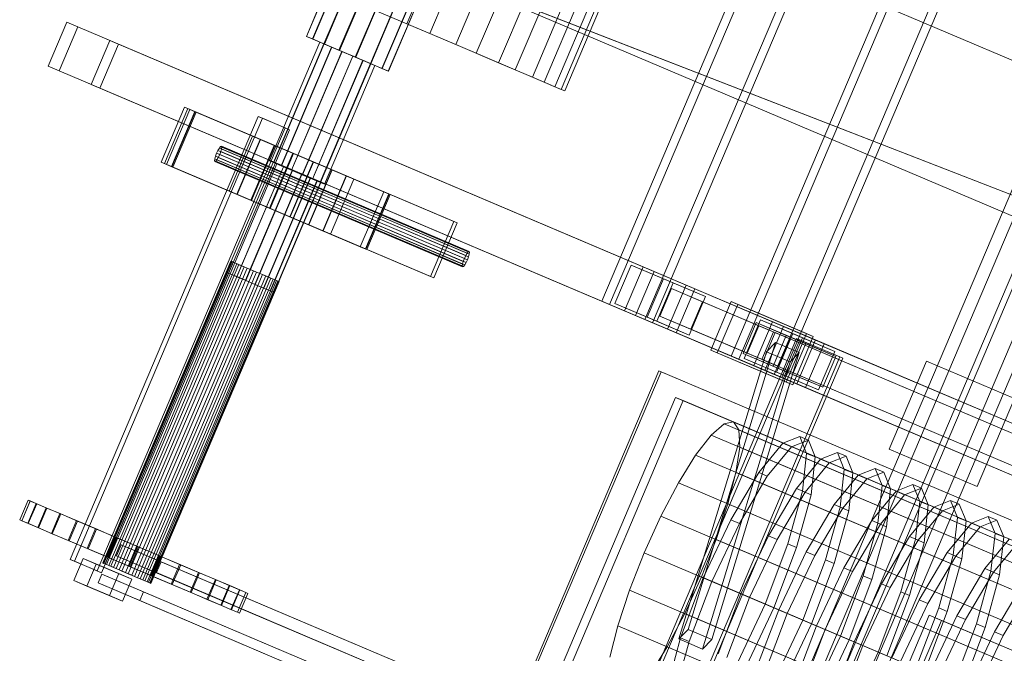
# Model space of a CAD drawing. Header units: millimetres. Extents: x -4738 to 65662, y -68080 to 6847.
# Tile 529 of 656: x 17965 to 18790, y -19042 to -18512. Entities that reach past the tile are written whole.
import ezdxf

# ---------------------------------------------------------------- set-up
doc = ezdxf.new("R2010")
doc.units = ezdxf.units.MM
doc.layers.add('superior_C10', color=7, linetype='Continuous', lineweight=0)

msp = doc.modelspace()

# ---------------------------------------------------------------- linework, layer by layer
at = {"layer": 'superior_C10'}
for p, q in [((18234.801, -20003.372), (19556.471, -16889.882)), ((19592.37, -16905.121), (18270.701, -20018.611)), ((18261.685, -19940.042), (19529.587, -16953.212)), ((19565.487, -16968.451), (18297.584, -19955.281)), ((19405.667, -17218.263), (18366.275, -19666.785)), ((19430.981, -17229.008), (18391.588, -19677.531)), ((18396.191, -19679.485), (19435.583, -17230.962)), ((18421.504, -19690.23), (19460.897, -17241.708)), ((18205.369, -18525.691), (18473.032, -17895.151)), ((18473.107, -17895.183), (18205.444, -18525.723)), ((18210.523, -18527.879), (18478.186, -17897.339)), ((18210.736, -18527.97), (18478.399, -17897.429)), ((18220.12, -18531.953), (18487.783, -17901.413)), ((18220.44, -18532.089), (18488.103, -17901.548)), ((18232.7, -18537.294), (18500.363, -17906.753)), ((18233.077, -18537.454), (18500.74, -17906.913)), ((18246.348, -18543.087), (18514.011, -17912.546)), ((18246.725, -18543.247), (18514.388, -17912.706)), ((18258.986, -18548.452), (18526.649, -17917.911)), ((18259.306, -18548.587), (18526.969, -17918.047)), ((18452.756, -18747.491), (18804.43, -17919.044)), ((18268.689, -18552.571), (18536.353, -17922.03)), ((18268.903, -18552.661), (18536.566, -17922.121)), ((18273.982, -18554.817), (18541.645, -17924.277)), ((18274.057, -18554.849), (18541.72, -17924.309)), ((18810.889, -17921.786), (18459.215, -18750.233)), ((18840.503, -17934.357), (18488.828, -18762.804)), ((18495.287, -18765.546), (18846.961, -17937.098)), ((18289.537, -18515.25), (18523.986, -17962.951)), ((18560.973, -18793.429), (18912.647, -17964.982)), ((18919.106, -17967.724), (18567.432, -18796.171)), ((18308.716, -18523.391), (18543.165, -17971.093)), ((18330.418, -18532.604), (18564.867, -17980.305)), ((18948.72, -17980.295), (18597.046, -18808.742)), ((18603.504, -18811.484), (18955.179, -17983.036)), ((18347.613, -18539.903), (18582.063, -17987.605)), ((18366.249, -18547.814), (18600.699, -17995.516)), ((18380.289, -18553.774), (18614.739, -18001.476)), ((18394.589, -18559.844), (18629.039, -18007.546)), ((18404.517, -18564.059), (18638.966, -18011.76)), ((18413.506, -18567.875), (18647.956, -18015.576)), ((18418.645, -18570.056), (18653.095, -18017.758)), ((18421.711, -18571.358), (18656.161, -18019.059)), ((18355.713, -18358.659), (18991.941, -18628.736)), ((18993.04, -18629.203), (18356.812, -18359.125)), ((18241.459, -18440.523), (27684.903, -22449.244)), ((27685.833, -22449.639), (18242.389, -18440.917)), ((18308.823, -18469.118), (18966.137, -18724.57)), ((18967.236, -18725.037), (18309.922, -18469.585)), ((18289.537, -18515.25), (18246.392, -18496.935)), ((18266.247, -18505.364), (18308.716, -18523.391)), ((18004.877, -18513.913), (17989.247, -18550.733)), ((18014.104, -18517.83), (18004.877, -18513.913)), ((18487.345, -18718.72), (18004.877, -18513.913)), ((17998.474, -18554.65), (18014.104, -18517.83)), ((18496.572, -18722.636), (18014.104, -18517.83)), ((18330.418, -18532.604), (18289.537, -18515.25)), ((18040.862, -18529.188), (18025.232, -18566.008)), ((18048.243, -18532.322), (18040.862, -18529.188)), ((18523.33, -18733.995), (18040.862, -18529.188)), ((18174.465, -18629.901), (18216.666, -18530.487)), ((18216.717, -18530.508), (18174.516, -18629.922)), ((18205.369, -18525.691), (18210.523, -18527.879)), ((18205.444, -18525.723), (18205.369, -18525.691)), ((18210.736, -18527.97), (18205.444, -18525.723)), ((18210.523, -18527.879), (18220.12, -18531.953)), ((18220.44, -18532.089), (18210.736, -18527.97)), ((18220.125, -18531.955), (18216.666, -18530.487)), ((18216.666, -18530.487), (18216.717, -18530.508)), ((18216.717, -18530.508), (18220.268, -18532.016)), ((18308.716, -18523.391), (18347.613, -18539.903)), ((18032.613, -18569.142), (18048.243, -18532.322)), ((18530.712, -18737.129), (18048.243, -18532.322)), ((18177.924, -18631.369), (18220.125, -18531.955)), ((18178.067, -18631.43), (18220.268, -18532.016)), ((18184.364, -18634.103), (18226.565, -18534.689)), ((18184.579, -18634.194), (18226.779, -18534.78)), ((18192.806, -18637.686), (18235.007, -18538.273)), ((18193.059, -18637.794), (18235.26, -18538.38)), ((18220.12, -18531.953), (18232.7, -18537.294)), ((18226.565, -18534.689), (18220.125, -18531.955)), ((18220.268, -18532.016), (18226.779, -18534.78)), ((18233.077, -18537.454), (18220.44, -18532.089)), ((18235.007, -18538.273), (18226.565, -18534.689)), ((18226.779, -18534.78), (18235.26, -18538.38)), ((18232.7, -18537.294), (18246.348, -18543.087)), ((18246.725, -18543.247), (18233.077, -18537.454)), ((18244.165, -18542.16), (18235.007, -18538.273)), ((18235.26, -18538.38), (18244.418, -18542.268)), ((18366.249, -18547.814), (18330.418, -18532.604)), ((18201.965, -18641.574), (18244.165, -18542.16)), ((18202.218, -18641.682), (18244.418, -18542.268)), ((18210.445, -18645.174), (18252.646, -18545.76)), ((18210.66, -18645.265), (18252.861, -18545.852)), ((18252.646, -18545.76), (18244.165, -18542.16)), ((18244.418, -18542.268), (18252.861, -18545.852)), ((18246.348, -18543.087), (18258.986, -18548.452)), ((18259.306, -18548.587), (18246.725, -18543.247)), ((18259.158, -18548.525), (18252.646, -18545.76)), ((18252.861, -18545.852), (18259.301, -18548.585)), ((18347.613, -18539.903), (18380.289, -18553.774)), ((17989.247, -18550.733), (17998.474, -18554.65)), ((18471.715, -18755.539), (17989.247, -18550.733)), ((17998.474, -18554.65), (18480.942, -18759.456)), ((18216.957, -18647.938), (18259.158, -18548.525)), ((18217.1, -18647.999), (18259.301, -18548.585)), ((18220.508, -18649.446), (18262.709, -18550.032)), ((18220.558, -18649.467), (18262.759, -18550.053)), ((18258.986, -18548.452), (18268.689, -18552.571)), ((18262.709, -18550.032), (18259.158, -18548.525)), ((18259.301, -18548.585), (18262.759, -18550.053)), ((18268.903, -18552.661), (18259.306, -18548.587)), ((18262.759, -18550.053), (18262.709, -18550.032)), ((18268.689, -18552.571), (18273.982, -18554.817)), ((18274.057, -18554.849), (18268.903, -18552.661)), ((18273.982, -18554.817), (18274.057, -18554.849)), ((18394.589, -18559.844), (18366.249, -18547.814)), ((18380.289, -18553.774), (18404.517, -18564.059)), ((18413.506, -18567.875), (18394.589, -18559.844)), ((18404.517, -18564.059), (18418.645, -18570.056)), ((18025.232, -18566.008), (18032.613, -18569.142)), ((18507.7, -18770.815), (18025.232, -18566.008)), ((18032.613, -18569.142), (18515.082, -18773.948)), ((18421.711, -18571.358), (18413.506, -18567.875)), ((18418.645, -18570.056), (18421.711, -18571.358)), ((18083.842, -18631.084), (18103.379, -18585.059)), ((18106.147, -18586.234), (18086.61, -18632.259)), ((18088.246, -18632.953), (18107.784, -18586.929)), ((18092.491, -18634.755), (18112.028, -18588.73)), ((18112.397, -18588.887), (18092.86, -18634.912)), ((18103.379, -18585.059), (18328.831, -18680.763)), ((18103.379, -18585.059), (18106.147, -18586.234)), ((18331.6, -18681.938), (18106.147, -18586.234)), ((18107.784, -18586.929), (18270.109, -18655.836)), ((18107.784, -18586.929), (18112.397, -18588.887)), ((18112.028, -18588.73), (18274.354, -18657.637)), ((18112.028, -18588.73), (18113.135, -18589.2)), ((18274.723, -18657.794), (18112.397, -18588.887)), ((18007.581, -18963.731), (18165.053, -18592.771)), ((18168.744, -18594.338), (18011.272, -18965.298)), ((18113.135, -18589.2), (18093.598, -18635.225)), ((18275.461, -18658.107), (18113.135, -18589.2)), ((18165.053, -18592.771), (18187.598, -18602.341)), ((18165.053, -18592.771), (18168.744, -18594.338)), ((18191.289, -18603.908), (18168.744, -18594.338)), ((18187.598, -18602.341), (18030.126, -18973.302)), ((18033.817, -18974.869), (18191.289, -18603.908)), ((18191.289, -18603.908), (18187.598, -18602.341)), ((18140.772, -18655.25), (18160.309, -18609.226)), ((18160.402, -18609.265), (18140.864, -18655.29)), ((18147.146, -18657.956), (18166.683, -18611.931)), ((18147.41, -18658.068), (18166.947, -18612.043)), ((18166.683, -18611.931), (18160.309, -18609.226)), ((18160.309, -18609.226), (18160.402, -18609.265)), ((18160.402, -18609.265), (18166.947, -18612.043)), ((18178.554, -18616.97), (18166.683, -18611.931)), ((18166.947, -18612.043), (18178.949, -18617.138)), ((18131.381, -18621.195), (18130.236, -18623.619)), ((18132.549, -18619.223), (18131.381, -18621.195)), ((18338.798, -18709.243), (18131.381, -18621.195)), ((18133.561, -18618.004), (18132.549, -18619.223)), ((18339.965, -18707.271), (18132.549, -18619.223)), ((18134.263, -18617.724), (18133.561, -18618.004)), ((18340.977, -18706.052), (18133.561, -18618.004)), ((18133.768, -18622.208), (18134.376, -18619.999)), ((18134.549, -18618.424), (18134.263, -18617.724)), ((18341.68, -18705.772), (18134.263, -18617.724)), ((18134.376, -18619.999), (18134.549, -18618.424)), ((18341.792, -18708.047), (18134.376, -18619.999)), ((18341.966, -18706.472), (18134.549, -18618.424)), ((18159.016, -18662.995), (18178.554, -18616.97)), ((18159.412, -18663.163), (18178.949, -18617.138)), ((18194.114, -18623.575), (18178.554, -18616.97)), ((18178.949, -18617.138), (18194.58, -18623.773)), ((18128.681, -18628.336), (18128.507, -18629.91)), ((18128.507, -18629.91), (18128.793, -18630.611)), ((18335.923, -18717.958), (18128.507, -18629.91)), ((18129.288, -18626.126), (18128.681, -18628.336)), ((18336.097, -18716.384), (18128.681, -18628.336)), ((18130.236, -18623.619), (18129.288, -18626.126)), ((18336.704, -18714.174), (18129.288, -18626.126)), ((18129.495, -18630.33), (18130.507, -18629.111)), ((18337.653, -18711.667), (18130.236, -18623.619)), ((18130.507, -18629.111), (18131.675, -18627.14)), ((18337.924, -18717.159), (18130.507, -18629.111)), ((18131.675, -18627.14), (18132.82, -18624.716)), ((18339.091, -18715.187), (18131.675, -18627.14)), ((18132.82, -18624.716), (18133.768, -18622.208)), ((18340.236, -18712.763), (18132.82, -18624.716)), ((18341.184, -18710.256), (18133.768, -18622.208)), ((18174.465, -18629.901), (18177.924, -18631.369)), ((18174.516, -18629.922), (18174.465, -18629.901)), ((18178.067, -18631.43), (18174.516, -18629.922)), ((18174.576, -18669.6), (18194.114, -18623.575)), ((18175.043, -18669.798), (18194.58, -18623.773)), ((18210.994, -18630.741), (18194.114, -18623.575)), ((18194.58, -18623.773), (18211.46, -18630.939)), ((18309.294, -18726.788), (18083.842, -18631.084)), ((18086.61, -18632.259), (18083.842, -18631.084)), ((18086.61, -18632.259), (18312.062, -18727.963)), ((18250.572, -18701.86), (18088.246, -18632.953)), ((18092.86, -18634.912), (18088.246, -18632.953)), ((18254.816, -18703.662), (18092.491, -18634.755)), ((18093.598, -18635.225), (18092.491, -18634.755)), ((18092.86, -18634.912), (18255.185, -18703.819)), ((18093.598, -18635.225), (18255.924, -18704.132)), ((18128.793, -18630.611), (18129.495, -18630.33)), ((18128.793, -18630.611), (18336.209, -18718.659)), ((18336.912, -18718.378), (18129.495, -18630.33)), ((18138.554, -18723.293), (18177.629, -18631.244)), ((18177.672, -18631.262), (18138.597, -18723.312)), ((18141.537, -18724.56), (18180.612, -18632.51)), ((18141.661, -18724.612), (18180.736, -18632.563)), ((18147.094, -18726.919), (18186.169, -18634.869)), ((18147.279, -18726.997), (18186.354, -18634.947)), ((18154.377, -18730.01), (18193.452, -18637.961)), ((18154.595, -18730.103), (18193.67, -18638.053)), ((18180.612, -18632.51), (18177.629, -18631.244)), ((18177.629, -18631.244), (18177.672, -18631.262)), ((18177.672, -18631.262), (18180.736, -18632.563)), ((18177.924, -18631.369), (18184.364, -18634.103)), ((18184.579, -18634.194), (18178.067, -18631.43)), ((18186.169, -18634.869), (18180.612, -18632.51)), ((18180.736, -18632.563), (18186.354, -18634.947)), ((18184.364, -18634.103), (18192.806, -18637.686)), ((18193.059, -18637.794), (18184.579, -18634.194)), ((18193.452, -18637.961), (18186.169, -18634.869)), ((18186.354, -18634.947), (18193.67, -18638.053)), ((18191.456, -18676.766), (18210.994, -18630.741)), ((18191.923, -18676.964), (18211.46, -18630.939)), ((18192.806, -18637.686), (18201.965, -18641.574)), ((18202.218, -18641.682), (18193.059, -18637.794)), ((18201.353, -18641.315), (18193.452, -18637.961)), ((18193.67, -18638.053), (18201.572, -18641.407)), ((18207.087, -18683.401), (18226.625, -18637.376)), ((18207.483, -18683.569), (18227.02, -18637.544)), ((18226.625, -18637.376), (18210.994, -18630.741)), ((18211.46, -18630.939), (18227.02, -18637.544)), ((18238.627, -18642.471), (18226.625, -18637.376)), ((18227.02, -18637.544), (18238.891, -18642.583)), ((18162.278, -18733.364), (18201.353, -18641.315)), ((18162.497, -18733.457), (18201.572, -18641.407)), ((18169.595, -18736.47), (18208.67, -18644.421)), ((18169.78, -18736.549), (18208.855, -18644.499)), ((18208.67, -18644.421), (18201.353, -18641.315)), ((18201.572, -18641.407), (18208.855, -18644.499)), ((18201.965, -18641.574), (18210.445, -18645.174)), ((18210.66, -18645.265), (18202.218, -18641.682)), ((18214.288, -18646.805), (18208.67, -18644.421)), ((18208.855, -18644.499), (18214.411, -18646.858)), ((18210.445, -18645.174), (18216.957, -18647.938)), ((18217.1, -18647.999), (18210.66, -18645.265)), ((18219.089, -18688.496), (18238.627, -18642.471)), ((18219.353, -18688.608), (18238.891, -18642.583)), ((18225.635, -18691.275), (18245.172, -18645.25)), ((18225.727, -18691.314), (18245.265, -18645.289)), ((18245.172, -18645.25), (18238.627, -18642.471)), ((18238.891, -18642.583), (18245.265, -18645.289)), ((18245.265, -18645.289), (18245.172, -18645.25)), ((18175.213, -18738.855), (18214.288, -18646.805)), ((18175.337, -18738.908), (18214.411, -18646.858)), ((18178.277, -18740.156), (18217.352, -18648.106)), ((18178.32, -18740.174), (18217.395, -18648.124)), ((18217.352, -18648.106), (18214.288, -18646.805)), ((18214.411, -18646.858), (18217.395, -18648.124)), ((18216.957, -18647.938), (18220.508, -18649.446)), ((18220.558, -18649.467), (18217.1, -18647.999)), ((18217.395, -18648.124), (18217.352, -18648.106)), ((18220.508, -18649.446), (18220.558, -18649.467)), ((18140.772, -18655.25), (18147.146, -18657.956)), ((18140.864, -18655.29), (18140.772, -18655.25)), ((18147.41, -18658.068), (18140.864, -18655.29)), ((18147.146, -18657.956), (18159.016, -18662.995)), ((18159.412, -18663.163), (18147.41, -18658.068)), ((18159.016, -18662.995), (18174.576, -18669.6)), ((18175.043, -18669.798), (18159.412, -18663.163)), ((18270.109, -18655.836), (18250.572, -18701.86)), ((18274.354, -18657.637), (18254.816, -18703.662)), ((18255.185, -18703.819), (18274.723, -18657.794)), ((18255.924, -18704.132), (18275.461, -18658.107)), ((18274.723, -18657.794), (18270.109, -18655.836)), ((18275.461, -18658.107), (18274.354, -18657.637)), ((18174.576, -18669.6), (18191.456, -18676.766)), ((18191.923, -18676.964), (18175.043, -18669.798)), ((18191.456, -18676.766), (18207.087, -18683.401)), ((18207.483, -18683.569), (18191.923, -18676.964)), ((18207.087, -18683.401), (18219.089, -18688.496)), ((18219.353, -18688.608), (18207.483, -18683.569)), ((18328.831, -18680.763), (18309.294, -18726.788)), ((18312.062, -18727.963), (18331.6, -18681.938)), ((18331.6, -18681.938), (18328.831, -18680.763)), ((18219.089, -18688.496), (18225.635, -18691.275)), ((18225.727, -18691.314), (18219.353, -18688.608)), ((18225.635, -18691.275), (18225.727, -18691.314)), ((18250.572, -18701.86), (18255.185, -18703.819)), ((18254.816, -18703.662), (18255.924, -18704.132)), ((18336.704, -18714.174), (18337.653, -18711.667)), ((18337.653, -18711.667), (18338.798, -18709.243)), ((18338.798, -18709.243), (18339.965, -18707.271)), ((18339.965, -18707.271), (18340.977, -18706.052)), ((18341.184, -18710.256), (18340.236, -18712.763)), ((18340.977, -18706.052), (18341.68, -18705.772)), ((18341.792, -18708.047), (18341.184, -18710.256)), ((18341.68, -18705.772), (18341.966, -18706.472)), ((18341.966, -18706.472), (18341.792, -18708.047)), ((18142.13, -18713.948), (18034.869, -18966.624)), ((18035.244, -18966.783), (18142.505, -18714.107)), ((18143.133, -18714.373), (18035.872, -18967.05)), ((18144.231, -18714.84), (18036.971, -18967.516)), ((18145.445, -18715.355), (18038.184, -18968.031)), ((18147.193, -18716.097), (18039.932, -18968.773)), ((18148.909, -18716.825), (18041.648, -18969.502)), ((18151.186, -18717.792), (18043.926, -18970.469)), ((18153.288, -18718.684), (18046.027, -18971.361)), ((18155.94, -18719.81), (18048.68, -18972.487)), ((18158.285, -18720.805), (18051.024, -18973.482)), ((18142.13, -18713.948), (18143.133, -18714.373)), ((18142.505, -18714.107), (18142.13, -18713.948)), ((18144.231, -18714.84), (18142.505, -18714.107)), ((18143.133, -18714.373), (18145.445, -18715.355)), ((18147.193, -18716.097), (18144.231, -18714.84)), ((18145.445, -18715.355), (18148.909, -18716.825)), ((18151.186, -18717.792), (18147.193, -18716.097)), ((18148.909, -18716.825), (18153.288, -18718.684)), ((18155.94, -18719.81), (18151.186, -18717.792)), ((18153.288, -18718.684), (18158.285, -18720.805)), ((18161.131, -18722.014), (18155.94, -18719.81)), ((18158.285, -18720.805), (18163.558, -18723.044)), ((18335.923, -18717.958), (18336.097, -18716.384)), ((18336.209, -18718.659), (18335.923, -18717.958)), ((18336.097, -18716.384), (18336.704, -18714.174)), ((18336.912, -18718.378), (18336.209, -18718.659)), ((18337.924, -18717.159), (18336.912, -18718.378)), ((18339.091, -18715.187), (18337.924, -18717.159)), ((18340.236, -18712.763), (18339.091, -18715.187)), ((18463.778, -18749.454), (18477.454, -18717.237)), ((18487.345, -18718.72), (18471.715, -18755.539)), ((18477.454, -18717.237), (18504.509, -18728.721)), ((18477.454, -18717.237), (18512.517, -18732.121)), ((18496.572, -18722.636), (18487.345, -18718.72)), ((18595.562, -18764.657), (18487.345, -18718.72)), ((18161.131, -18722.014), (18053.87, -18974.69)), ((18163.558, -18723.044), (18056.297, -18975.72)), ((18166.404, -18724.252), (18059.144, -18976.929)), ((18168.748, -18725.247), (18061.488, -18977.924)), ((18171.401, -18726.373), (18064.14, -18979.05)), ((18173.503, -18727.265), (18066.242, -18979.942)), ((18175.78, -18728.232), (18068.52, -18980.909)), ((18177.496, -18728.961), (18070.236, -18981.637)), ((18138.554, -18723.293), (18141.537, -18724.56)), ((18138.597, -18723.312), (18138.554, -18723.293)), ((18141.661, -18724.612), (18138.597, -18723.312)), ((18141.537, -18724.56), (18147.094, -18726.919)), ((18147.279, -18726.997), (18141.661, -18724.612)), ((18147.094, -18726.919), (18154.377, -18730.01)), ((18154.595, -18730.103), (18147.279, -18726.997)), ((18166.404, -18724.252), (18161.131, -18722.014)), ((18163.558, -18723.044), (18168.748, -18725.247)), ((18171.401, -18726.373), (18166.404, -18724.252)), ((18168.748, -18725.247), (18173.503, -18727.265)), ((18175.78, -18728.232), (18171.401, -18726.373)), ((18173.503, -18727.265), (18177.496, -18728.961)), ((18179.244, -18729.703), (18175.78, -18728.232)), ((18177.496, -18728.961), (18180.457, -18730.218)), ((18309.294, -18726.788), (18312.062, -18727.963)), ((18480.942, -18759.456), (18496.572, -18722.636)), ((18504.509, -18728.721), (18490.832, -18760.939)), ((18604.789, -18768.574), (18496.572, -18722.636)), ((18504.509, -18728.721), (18539.571, -18743.605)), ((18179.244, -18729.703), (18071.983, -18982.379)), ((18180.457, -18730.218), (18073.197, -18982.894)), ((18181.556, -18730.684), (18074.296, -18983.361)), ((18182.184, -18730.951), (18074.924, -18983.627)), ((18182.559, -18731.11), (18075.298, -18983.786)), ((18154.377, -18730.01), (18162.278, -18733.364)), ((18162.497, -18733.457), (18154.595, -18730.103)), ((18162.278, -18733.364), (18169.595, -18736.47)), ((18169.78, -18736.549), (18162.497, -18733.457)), ((18169.595, -18736.47), (18175.213, -18738.855)), ((18175.337, -18738.908), (18169.78, -18736.549)), ((18181.556, -18730.684), (18179.244, -18729.703)), ((18180.457, -18730.218), (18182.184, -18730.951)), ((18182.559, -18731.11), (18181.556, -18730.684)), ((18182.184, -18730.951), (18182.559, -18731.11)), ((18512.517, -18732.121), (18498.841, -18764.338)), ((18511.175, -18736.983), (18501.406, -18759.996)), ((18523.33, -18733.995), (18507.7, -18770.815)), ((18537.005, -18747.948), (18511.175, -18736.983)), ((18584.33, -18768.037), (18511.175, -18736.983)), ((18539.571, -18743.605), (18512.517, -18732.121)), ((18515.082, -18773.948), (18530.712, -18737.129)), ((18530.712, -18737.129), (18523.33, -18733.995)), ((18631.547, -18779.933), (18523.33, -18733.995)), ((18638.929, -18783.067), (18530.712, -18737.129)), ((18175.213, -18738.855), (18178.277, -18740.156)), ((18178.32, -18740.174), (18175.337, -18738.908)), ((18178.277, -18740.156), (18178.32, -18740.174)), ((18525.895, -18775.823), (18539.571, -18743.605)), ((18488.828, -18762.804), (18452.756, -18747.491)), ((18459.215, -18750.233), (18452.756, -18747.491)), ((18459.215, -18750.233), (18495.287, -18765.546)), ((18490.832, -18760.939), (18463.778, -18749.454)), ((18498.841, -18764.338), (18463.778, -18749.454)), ((18527.237, -18770.96), (18537.005, -18747.948)), ((18610.16, -18779.002), (18537.005, -18747.948)), ((18543.914, -18788.36), (18561.107, -18747.858)), ((18566.643, -18750.209), (18549.45, -18790.71)), ((18561.107, -18747.858), (18624.233, -18774.656)), ((18561.107, -18747.858), (18566.643, -18750.209)), ((18629.769, -18777.006), (18566.643, -18750.209)), ((18471.715, -18755.539), (18480.942, -18759.456)), ((18579.932, -18801.477), (18471.715, -18755.539)), ((18480.942, -18759.456), (18589.159, -18805.394)), ((18490.832, -18760.939), (18525.895, -18775.823)), ((18501.406, -18759.996), (18527.237, -18770.96)), ((18574.561, -18791.05), (18501.406, -18759.996)), ((18488.828, -18762.804), (18495.287, -18765.546)), ((18498.841, -18764.338), (18525.895, -18775.823)), ((18570.96, -18791.151), (18581.901, -18765.377)), ((18571.995, -18795.392), (18585.672, -18763.175)), ((18574.561, -18791.05), (18584.33, -18768.037)), ((18595.562, -18764.657), (18579.932, -18801.477)), ((18581.901, -18765.377), (18607.152, -18776.096)), ((18581.901, -18765.377), (18623.422, -18783.002)), ((18584.33, -18768.037), (18610.16, -18779.002)), ((18585.672, -18763.175), (18612.726, -18774.659)), ((18585.672, -18763.175), (18620.734, -18778.059)), ((18589.159, -18805.394), (18604.789, -18768.574)), ((18604.789, -18768.574), (18595.562, -18764.657)), ((19677.734, -19224.037), (18595.562, -18764.657)), ((19686.961, -19227.954), (18604.789, -18768.574)), ((18507.7, -18770.815), (18515.082, -18773.948)), ((18615.917, -18816.753), (18507.7, -18770.815)), ((18515.082, -18773.948), (18623.299, -18819.886)), ((18527.237, -18770.96), (18600.391, -18802.015)), ((18596.626, -18773.257), (18586.858, -18796.269)), ((18588.095, -18796.795), (18597.863, -18773.782)), ((18607.152, -18776.096), (18596.211, -18801.869)), ((18597.863, -18773.782), (18596.626, -18773.257)), ((19713.86, -19247.52), (18596.626, -18773.257)), ((19715.097, -19248.046), (18597.863, -18773.782)), ((18612.726, -18774.659), (18599.05, -18806.877)), ((18624.233, -18774.656), (18607.04, -18815.157)), ((18620.734, -18778.059), (18607.058, -18810.276)), ((18648.673, -18793.721), (18607.152, -18776.096)), ((18612.576, -18817.508), (18629.769, -18777.006)), ((18612.726, -18774.659), (18647.788, -18789.543)), ((18647.788, -18789.543), (18620.734, -18778.059)), ((18629.769, -18777.006), (18624.233, -18774.656)), ((18481.01, -19096.26), (18615.819, -18778.688)), ((18618.402, -18779.785), (18483.594, -19097.356)), ((18598.255, -18781.948), (18524.927, -19022.413)), ((18590.651, -18789.88), (18598.255, -18781.948)), ((18598.255, -18781.948), (18618.095, -18790.37)), ((18610.16, -18779.002), (18600.391, -18802.015)), ((18623.422, -18783.002), (18612.481, -18808.776)), ((18615.819, -18778.688), (18651.891, -18794.001)), ((18615.819, -18778.688), (18618.402, -18779.785)), ((18631.547, -18779.933), (18615.917, -18816.753)), ((18654.475, -18795.098), (18618.402, -18779.785)), ((18623.299, -18819.886), (18638.929, -18783.067)), ((18648.673, -18793.721), (18623.422, -18783.002)), ((18638.929, -18783.067), (18631.547, -18779.933)), ((19713.719, -19239.313), (18631.547, -18779.933)), ((19721.1, -19242.446), (18638.929, -18783.067)), ((18651.891, -18794.001), (18517.083, -19111.572)), ((18590.651, -18789.88), (18517.323, -19030.344)), ((18607.04, -18815.157), (18543.914, -18788.36)), ((18549.45, -18790.71), (18543.914, -18788.36)), ((18544.766, -19030.835), (18618.095, -18790.37)), ((18549.45, -18790.71), (18612.576, -18817.508)), ((18597.046, -18808.742), (18560.973, -18793.429)), ((18567.432, -18796.171), (18560.973, -18793.429)), ((18596.211, -18801.869), (18570.96, -18791.151)), ((18612.481, -18808.776), (18570.96, -18791.151)), ((18600.391, -18802.015), (18574.561, -18791.05)), ((18610.491, -18798.302), (18590.651, -18789.88)), ((18618.095, -18790.37), (18610.491, -18798.302)), ((18634.112, -18821.761), (18647.788, -18789.543)), ((18637.732, -18819.495), (18648.673, -18793.721)), ((18654.475, -18795.098), (18651.891, -18794.001)), ((18519.666, -19112.669), (18654.475, -18795.098)), ((18610.491, -18798.302), (18537.162, -19038.766)), ((18567.432, -18796.171), (18603.504, -18811.484)), ((18599.05, -18806.877), (18571.995, -18795.392)), ((18607.058, -18810.276), (18571.995, -18795.392)), ((18579.932, -18801.477), (18589.159, -18805.394)), ((19662.104, -19260.857), (18579.932, -18801.477)), ((18586.858, -18796.269), (18588.095, -18796.795)), ((19704.092, -19270.533), (18586.858, -18796.269)), ((18588.095, -18796.795), (19705.329, -19271.058)), ((18596.211, -18801.869), (18637.732, -18819.495)), ((18693.298, -18871.329), (18724.558, -18797.689)), ((18724.558, -18797.689), (18798.198, -18828.949)), ((18387.183, -19072.726), (18500.5, -18805.781)), ((18502.345, -18806.565), (18389.028, -19073.509)), ((18500.5, -18805.781), (19185.875, -19096.722)), ((18500.5, -18805.781), (18502.345, -18806.565)), ((19187.72, -19097.505), (18502.345, -18806.565)), ((18589.159, -18805.394), (19671.331, -19264.774)), ((18597.046, -18808.742), (18603.504, -18811.484)), ((18599.05, -18806.877), (18634.112, -18821.761)), ((18607.058, -18810.276), (18634.112, -18821.761)), ((18612.481, -18808.776), (18637.732, -18819.495)), ((18607.04, -18815.157), (18612.576, -18817.508)), ((18615.917, -18816.753), (18623.299, -18819.886)), ((19698.089, -19276.132), (18615.917, -18816.753)), ((18412.925, -19067.358), (18514.52, -18828.029)), ((18514.52, -18828.029), (18983.461, -19027.093)), ((18514.52, -18828.029), (18520.979, -18830.77)), ((18623.299, -18819.886), (19705.47, -19279.266)), ((18520.979, -18830.77), (18419.384, -19070.1)), ((18989.92, -19029.835), (18520.979, -18830.77)), ((18798.198, -18828.949), (18766.938, -18902.588)), ((18555.065, -18850.052), (18544.205, -18859.551)), ((18563.005, -18848.61), (18555.065, -18850.052)), ((18987.934, -19033.804), (18555.065, -18850.052)), ((18567.483, -18855.324), (18563.005, -18848.61)), ((18995.874, -19032.362), (18563.005, -18848.61)), ((18544.205, -18859.551), (18531.163, -18876.458)), ((18977.073, -19043.302), (18544.205, -18859.551)), ((18568.195, -18869.734), (18567.483, -18855.324)), ((19000.352, -19039.075), (18567.483, -18855.324)), ((18618.472, -18860.858), (18604.381, -18866.487)), ((18624.211, -18874.904), (18618.472, -18860.858)), ((18625.687, -18863.92), (18618.472, -18860.858)), ((18604.381, -18866.487), (18584.083, -18890.934)), ((18611.596, -18869.549), (18604.381, -18866.487)), ((18611.596, -18869.549), (18625.687, -18863.92)), ((18625.687, -18863.92), (18631.426, -18877.967)), ((18531.163, -18876.458), (18516.831, -18899.623)), ((18964.032, -19060.21), (18531.163, -18876.458)), ((18565.091, -18890.86), (18568.195, -18869.734)), ((19001.063, -19053.486), (18568.195, -18869.734)), ((18591.298, -18893.996), (18611.596, -18869.549)), ((18620.724, -18906.488), (18624.211, -18874.904)), ((18631.426, -18877.967), (18624.211, -18874.904)), ((18650.035, -18874.256), (18635.944, -18879.885)), ((18643.159, -18882.948), (18657.25, -18877.319)), ((18655.774, -18888.303), (18650.035, -18874.256)), ((18657.25, -18877.319), (18650.035, -18874.256)), ((18657.25, -18877.319), (18662.989, -18891.365)), ((18766.938, -18902.588), (18693.298, -18871.329)), ((18635.944, -18879.885), (18615.646, -18904.332)), ((18622.861, -18907.395), (18643.159, -18882.948)), ((18631.426, -18877.967), (18627.939, -18909.55)), ((18643.159, -18882.948), (18635.944, -18879.885)), ((18558.382, -18917.262), (18565.091, -18890.86)), ((18584.083, -18890.934), (18560.668, -18930.477)), ((18997.959, -19074.612), (18565.091, -18890.86)), ((18591.298, -18893.996), (18584.083, -18890.934)), ((18667.508, -18893.284), (18647.21, -18917.731)), ((18652.288, -18919.886), (18655.774, -18888.303)), ((18662.989, -18891.365), (18655.774, -18888.303)), ((18662.989, -18891.365), (18659.502, -18922.949)), ((18681.599, -18887.655), (18667.508, -18893.284)), ((18674.722, -18896.346), (18667.508, -18893.284)), ((18674.722, -18896.346), (18688.813, -18890.717)), ((18687.338, -18901.701), (18681.599, -18887.655)), ((18688.813, -18890.717), (18681.599, -18887.655)), ((18688.813, -18890.717), (18694.552, -18904.764)), ((18516.831, -18899.623), (18502.183, -18927.467)), ((18949.699, -19083.375), (18516.831, -18899.623)), ((18567.883, -18933.54), (18591.298, -18893.996)), ((18654.424, -18920.793), (18674.722, -18896.346)), ((18683.851, -18933.285), (18687.338, -18901.701)), ((18694.552, -18904.764), (18687.338, -18901.701)), ((18713.162, -18901.053), (18699.071, -18906.682)), ((18718.901, -18915.1), (18713.162, -18901.053)), ((18720.377, -18904.116), (18713.162, -18901.053)), ((18615.646, -18904.332), (18592.232, -18943.876)), ((18599.446, -18946.938), (18622.861, -18907.395)), ((18608.542, -18950.8), (18620.724, -18906.488)), ((18622.861, -18907.395), (18615.646, -18904.332)), ((18627.939, -18909.55), (18615.757, -18953.862)), ((18627.939, -18909.55), (18620.724, -18906.488)), ((18699.071, -18906.682), (18678.773, -18931.129)), ((18685.988, -18934.192), (18706.286, -18909.745)), ((18694.552, -18904.764), (18691.065, -18936.347)), ((18706.286, -18909.745), (18699.071, -18906.682)), ((18706.286, -18909.745), (18720.377, -18904.116)), ((18720.377, -18904.116), (18726.116, -18918.163)), ((17972.413, -18914.039), (17965.38, -18930.608)), ((17974.083, -18914.748), (17967.05, -18931.317)), ((17967.247, -18931.401), (17974.281, -18914.832)), ((17979.227, -18916.931), (17972.193, -18933.5)), ((17972.413, -18914.039), (17974.083, -18914.748)), ((17974.281, -18914.832), (17972.413, -18914.039)), ((17979.614, -18917.096), (17972.58, -18933.664)), ((17974.083, -18914.748), (17979.227, -18916.931)), ((17979.614, -18917.096), (17974.281, -18914.832)), ((17979.227, -18916.931), (17987.645, -18920.505)), ((17988.207, -18920.744), (17979.614, -18917.096)), ((18548.528, -18947.14), (18558.382, -18917.262)), ((18991.251, -19101.014), (18558.382, -18917.262)), ((18647.21, -18917.731), (18623.795, -18957.274)), ((18654.424, -18920.793), (18647.21, -18917.731)), ((18715.414, -18946.683), (18718.901, -18915.1)), ((18726.116, -18918.163), (18718.901, -18915.1)), ((18726.116, -18918.163), (18722.629, -18949.746)), ((18744.725, -18914.452), (18730.634, -18920.081)), ((18737.849, -18923.143), (18751.94, -18917.515)), ((18750.464, -18928.499), (18744.725, -18914.452)), ((18751.94, -18917.515), (18744.725, -18914.452)), ((18751.94, -18917.515), (18757.679, -18931.561)), ((17987.645, -18920.505), (17980.612, -18937.074)), ((17988.207, -18920.744), (17981.174, -18937.312)), ((17987.645, -18920.505), (17999.016, -18925.332)), ((17999.731, -18925.635), (17988.207, -18920.744)), ((17999.016, -18925.332), (17991.983, -18941.901)), ((17999.731, -18925.635), (17992.698, -18942.204)), ((17999.016, -18925.332), (18012.902, -18931.226)), ((18013.743, -18931.583), (17999.731, -18925.635)), ((18631.01, -18960.337), (18654.424, -18920.793)), ((18640.106, -18964.198), (18652.288, -18919.886)), ((18659.502, -18922.949), (18647.32, -18967.261)), ((18659.502, -18922.949), (18652.288, -18919.886)), ((18730.634, -18920.081), (18710.336, -18944.528)), ((18717.551, -18947.59), (18737.849, -18923.143)), ((18737.849, -18923.143), (18730.634, -18920.081)), ((17967.05, -18931.317), (17965.38, -18930.608)), ((17965.38, -18930.608), (17967.247, -18931.401)), ((17972.193, -18933.5), (17967.05, -18931.317)), ((17967.247, -18931.401), (17972.58, -18933.664)), ((17980.612, -18937.074), (17972.193, -18933.5)), ((17972.58, -18933.664), (17981.174, -18937.312)), ((18012.902, -18931.226), (18005.868, -18947.795)), ((18013.743, -18931.583), (18006.71, -18948.152)), ((18012.902, -18931.226), (18028.769, -18937.962)), ((18029.704, -18938.359), (18013.743, -18931.583)), ((18502.183, -18927.467), (18488.218, -18958.091)), ((18935.051, -19111.219), (18502.183, -18927.467)), ((18560.668, -18930.477), (18537.702, -18979.097)), ((18544.916, -18982.16), (18567.883, -18933.54)), ((18567.883, -18933.54), (18560.668, -18930.477)), ((18678.773, -18931.129), (18655.358, -18970.673)), ((18662.573, -18973.735), (18685.988, -18934.192)), ((18671.669, -18977.597), (18683.851, -18933.285)), ((18685.988, -18934.192), (18678.773, -18931.129)), ((18691.065, -18936.347), (18683.851, -18933.285)), ((18762.198, -18933.479), (18741.9, -18957.926)), ((18746.978, -18960.082), (18750.464, -18928.499)), ((18757.679, -18931.561), (18750.464, -18928.499)), ((18757.679, -18931.561), (18754.192, -18963.145)), ((18776.289, -18927.851), (18762.198, -18933.479)), ((18769.412, -18936.542), (18762.198, -18933.479)), ((18769.412, -18936.542), (18783.503, -18930.913)), ((18782.028, -18941.897), (18776.289, -18927.851)), ((18783.503, -18930.913), (18776.289, -18927.851)), ((18783.503, -18930.913), (18789.242, -18944.96)), ((17991.983, -18941.901), (17980.612, -18937.074)), ((17981.174, -18937.312), (17992.698, -18942.204)), ((18005.868, -18947.795), (17991.983, -18941.901)), ((17992.698, -18942.204), (18006.71, -18948.152)), ((18028.769, -18937.962), (18021.736, -18954.531)), ((18029.704, -18938.359), (18022.67, -18954.928)), ((18028.769, -18937.962), (18046.008, -18945.28)), ((18047, -18945.701), (18029.704, -18938.359)), ((18691.065, -18936.347), (18678.884, -18980.659)), ((18749.114, -18960.989), (18769.412, -18936.542)), ((18778.541, -18973.481), (18782.028, -18941.897)), ((18789.242, -18944.96), (18782.028, -18941.897)), ((18021.736, -18954.531), (18005.868, -18947.795)), ((18006.71, -18948.152), (18022.67, -18954.928)), ((18046.008, -18945.28), (18038.974, -18961.849)), ((18047, -18945.701), (18039.967, -18962.27)), ((18045.617, -18960.323), (18049.524, -18951.118)), ((18046.008, -18945.28), (18063.956, -18952.899)), ((18050.303, -18951.449), (18046.396, -18960.653)), ((18064.968, -18953.328), (18047, -18945.701)), ((18049.524, -18951.118), (18050.303, -18951.449)), ((18962.603, -19338.718), (18049.524, -18951.118)), ((18963.382, -19339.049), (18050.303, -18951.449)), ((18536.198, -18978.459), (18548.528, -18947.14)), ((18981.396, -19130.892), (18548.528, -18947.14)), ((18592.232, -18943.876), (18569.265, -18992.496)), ((18576.48, -18995.558), (18599.446, -18946.938)), ((18589.52, -19001.094), (18608.542, -18950.8)), ((18599.446, -18946.938), (18592.232, -18943.876)), ((18615.757, -18953.862), (18608.542, -18950.8)), ((18710.336, -18944.528), (18686.922, -18984.071)), ((18694.136, -18987.134), (18717.551, -18947.59)), ((18703.232, -18990.995), (18715.414, -18946.683)), ((18717.551, -18947.59), (18710.336, -18944.528)), ((18722.629, -18949.746), (18710.447, -18994.058)), ((18722.629, -18949.746), (18715.414, -18946.683)), ((18793.761, -18946.878), (18773.463, -18971.325)), ((18780.678, -18974.388), (18800.976, -18949.94)), ((18789.242, -18944.96), (18785.755, -18976.543)), ((18038.974, -18961.849), (18021.736, -18954.531)), ((18022.67, -18954.928), (18039.967, -18962.27)), ((18063.956, -18952.899), (18056.922, -18969.468)), ((18064.968, -18953.328), (18057.934, -18969.897)), ((18063.956, -18952.899), (18081.923, -18960.526)), ((18082.916, -18960.947), (18064.968, -18953.328)), ((18488.218, -18958.091), (18475.888, -18989.41)), ((18921.086, -19141.843), (18488.218, -18958.091)), ((18615.757, -18953.862), (18596.735, -19004.157)), ((18623.795, -18957.274), (18600.828, -19005.894)), ((18631.01, -18960.337), (18623.795, -18957.274)), ((18741.9, -18957.926), (18718.485, -18997.47)), ((18749.114, -18960.989), (18741.9, -18957.926)), ((18030.126, -18973.302), (18007.581, -18963.731)), ((18011.272, -18965.298), (18007.581, -18963.731)), ((18010.743, -18981.369), (18018.558, -18962.959)), ((18011.272, -18965.298), (18033.817, -18974.869)), ((18018.558, -18962.959), (18029.495, -18967.602)), ((18048.443, -18975.645), (18018.558, -18962.959)), ((18029.495, -18967.602), (18021.68, -18986.012)), ((18029.495, -18967.602), (18059.38, -18980.288)), ((18035.872, -18967.05), (18034.869, -18966.624)), ((18034.869, -18966.624), (18035.244, -18966.783)), ((18035.244, -18966.783), (18036.971, -18967.516)), ((18038.184, -18968.031), (18035.872, -18967.05)), ((18036.971, -18967.516), (18039.932, -18968.773)), ((18041.648, -18969.502), (18038.184, -18968.031)), ((18056.922, -18969.468), (18038.974, -18961.849)), ((18039.967, -18962.27), (18057.934, -18969.897)), ((18046.396, -18960.653), (18045.617, -18960.323)), ((18045.617, -18960.323), (18958.696, -19347.923)), ((18959.475, -19348.254), (18046.396, -18960.653)), ((18081.923, -18960.526), (18074.89, -18977.095)), ((18082.916, -18960.947), (18075.882, -18977.516)), ((18078.593, -18974.321), (18082.501, -18965.116)), ((18083.713, -18965.631), (18079.806, -18974.836)), ((18081.923, -18960.526), (18099.22, -18967.868)), ((18082.501, -18965.116), (18083.713, -18965.631)), ((18982.303, -19347.08), (18082.501, -18965.116)), ((18100.155, -18968.265), (18082.916, -18960.947)), ((18983.515, -19347.595), (18083.713, -18965.631)), ((18099.22, -18967.868), (18092.186, -18984.437)), ((18099.22, -18967.868), (18115.18, -18974.643)), ((18608.043, -19008.957), (18631.01, -18960.337)), ((18621.084, -19014.493), (18640.106, -18964.198)), ((18647.32, -18967.261), (18628.298, -19017.555)), ((18647.32, -18967.261), (18640.106, -18964.198)), ((18725.7, -19000.533), (18749.114, -18960.989)), ((18734.796, -19004.394), (18746.978, -18960.082)), ((18754.192, -18963.145), (18742.01, -19007.456)), ((18754.192, -18963.145), (18746.978, -18960.082)), ((18030.126, -18973.302), (18033.817, -18974.869)), ((18031.001, -18983.45), (18034.127, -18976.086)), ((18034.127, -18976.086), (18069.007, -18990.893)), ((18942.012, -19361.482), (18034.127, -18976.086)), ((18039.932, -18968.773), (18043.926, -18970.469)), ((18048.443, -18975.645), (18040.628, -18994.055)), ((18046.027, -18971.361), (18041.648, -18969.502)), ((18043.926, -18970.469), (18048.68, -18972.487)), ((18051.024, -18973.482), (18046.027, -18971.361)), ((18059.38, -18980.288), (18048.443, -18975.645)), ((18048.68, -18972.487), (18053.87, -18974.69)), ((18056.297, -18975.72), (18051.024, -18973.482)), ((18053.87, -18974.69), (18059.144, -18976.929)), ((18061.488, -18977.924), (18056.297, -18975.72)), ((18074.89, -18977.095), (18056.922, -18969.468)), ((18057.934, -18969.897), (18075.882, -18977.516)), ((18079.806, -18974.836), (18078.593, -18974.321)), ((18078.593, -18974.321), (18978.395, -19356.285)), ((18979.608, -19356.8), (18079.806, -18974.836)), ((18100.155, -18968.265), (18093.121, -18984.834)), ((18116.022, -18975), (18100.155, -18968.265)), ((18115.18, -18974.643), (18108.147, -18991.212)), ((18116.022, -18975), (18108.988, -18991.569)), ((18115.18, -18974.643), (18129.192, -18980.591)), ((18129.907, -18980.895), (18116.022, -18975)), ((18655.358, -18970.673), (18632.392, -19019.293)), ((18639.606, -19022.355), (18662.573, -18973.735)), ((18662.573, -18973.735), (18655.358, -18970.673)), ((18773.463, -18971.325), (18750.048, -19010.869)), ((18757.263, -19013.931), (18780.678, -18974.388)), ((18766.359, -19017.792), (18778.541, -18973.481)), ((18780.678, -18974.388), (18773.463, -18971.325)), ((18785.755, -18976.543), (18778.541, -18973.481)), ((18021.68, -18986.012), (18010.743, -18981.369)), ((18010.743, -18981.369), (18040.628, -18994.055)), ((18065.882, -18998.257), (18031.001, -18983.45)), ((18031.001, -18983.45), (18938.886, -19368.845)), ((18051.565, -18998.698), (18059.38, -18980.288)), ((18059.144, -18976.929), (18064.14, -18979.05)), ((18066.242, -18979.942), (18061.488, -18977.924)), ((18064.14, -18979.05), (18068.52, -18980.909)), ((18070.236, -18981.637), (18066.242, -18979.942)), ((18068.52, -18980.909), (18071.983, -18982.379)), ((18073.197, -18982.894), (18070.236, -18981.637)), ((18071.983, -18982.379), (18074.296, -18983.361)), ((18074.924, -18983.627), (18073.197, -18982.894)), ((18074.296, -18983.361), (18075.298, -18983.786)), ((18092.186, -18984.437), (18074.89, -18977.095)), ((18075.298, -18983.786), (18074.924, -18983.627)), ((18075.882, -18977.516), (18093.121, -18984.834)), ((18108.147, -18991.212), (18092.186, -18984.437)), ((18129.192, -18980.591), (18122.159, -18997.16)), ((18129.907, -18980.895), (18122.874, -18997.464)), ((18129.192, -18980.591), (18140.716, -18985.483)), ((18141.278, -18985.722), (18129.907, -18980.895)), ((18537.702, -18979.097), (18518.679, -19029.392)), ((18522.233, -19009.083), (18536.198, -18978.459)), ((18525.894, -19032.454), (18544.916, -18982.16)), ((18969.066, -19162.211), (18536.198, -18978.459)), ((18544.916, -18982.16), (18537.702, -18979.097)), ((18652.647, -19027.891), (18671.669, -18977.597)), ((18678.884, -18980.659), (18659.861, -19030.954)), ((18686.922, -18984.071), (18663.955, -19032.691)), ((18678.884, -18980.659), (18671.669, -18977.597)), ((18694.136, -18987.134), (18686.922, -18984.071)), ((18785.755, -18976.543), (18773.574, -19020.855)), ((18021.68, -18986.012), (18051.565, -18998.698)), ((18069.007, -18990.893), (18065.882, -18998.257)), ((18976.892, -19376.288), (18069.007, -18990.893)), ((18093.121, -18984.834), (18108.988, -18991.569)), ((18122.159, -18997.16), (18108.147, -18991.212)), ((18108.988, -18991.569), (18122.874, -18997.464)), ((18140.716, -18985.483), (18133.683, -19002.052)), ((18141.278, -18985.722), (18134.245, -19002.291)), ((18140.716, -18985.483), (18149.31, -18989.131)), ((18149.697, -18989.295), (18141.278, -18985.722)), ((18149.31, -18989.131), (18142.276, -19005.7)), ((18149.697, -18989.295), (18142.663, -19005.864)), ((18154.643, -18991.395), (18147.609, -19007.964)), ((18154.84, -18991.479), (18147.807, -19008.048)), ((18149.31, -18989.131), (18154.643, -18991.395)), ((18156.51, -18992.188), (18149.477, -19008.757)), ((18154.84, -18991.479), (18149.697, -18989.295)), ((18154.643, -18991.395), (18156.51, -18992.188)), ((18156.51, -18992.188), (18154.84, -18991.479)), ((18475.888, -18989.41), (18466.033, -19019.288)), ((18908.756, -19173.162), (18475.888, -18989.41)), ((18569.265, -18992.496), (18550.243, -19042.79)), ((18576.48, -18995.558), (18569.265, -18992.496)), ((18671.17, -19035.754), (18694.136, -18987.134)), ((18684.21, -19041.29), (18703.232, -18990.995)), ((18710.447, -18994.058), (18703.232, -18990.995)), ((18805.026, -18984.724), (18781.612, -19024.267)), ((18788.826, -19027.33), (18812.241, -18987.786)), ((18040.628, -18994.055), (18051.565, -18998.698)), ((18973.767, -19383.652), (18065.882, -18998.257)), ((18133.683, -19002.052), (18122.159, -18997.16)), ((18122.874, -18997.464), (18134.245, -19002.291)), ((18557.457, -19045.853), (18576.48, -18995.558)), ((18566.554, -19049.714), (18589.52, -19001.094)), ((18596.735, -19004.157), (18589.52, -19001.094)), ((18710.447, -18994.058), (18691.425, -19044.352)), ((18718.485, -18997.47), (18695.518, -19046.09)), ((18702.733, -19049.153), (18725.7, -19000.533)), ((18725.7, -19000.533), (18718.485, -18997.47)), ((18142.276, -19005.7), (18133.683, -19002.052)), ((18134.245, -19002.291), (18142.663, -19005.864)), ((18147.609, -19007.964), (18142.276, -19005.7)), ((18142.663, -19005.864), (18147.807, -19008.048)), ((18149.477, -19008.757), (18147.609, -19007.964)), ((18147.807, -19008.048), (18149.477, -19008.757)), ((18507.585, -19036.927), (18522.233, -19009.083)), ((18955.102, -19192.835), (18522.233, -19009.083)), ((18596.735, -19004.157), (18573.768, -19052.777)), ((18600.828, -19005.894), (18581.806, -19056.189)), ((18589.021, -19059.251), (18608.043, -19008.957)), ((18608.043, -19008.957), (18600.828, -19005.894)), ((18715.774, -19054.688), (18734.796, -19004.394)), ((18742.01, -19007.456), (18722.988, -19057.751)), ((18742.01, -19007.456), (18734.796, -19004.394)), ((18598.117, -19063.113), (18621.084, -19014.493)), ((18628.298, -19017.555), (18605.331, -19066.175)), ((18628.298, -19017.555), (18621.084, -19014.493)), ((18691.762, -19093.382), (18726.929, -19010.537)), ((18737.079, -19014.846), (18701.911, -19097.69)), ((18726.929, -19010.537), (18835.146, -19056.475)), ((18726.929, -19010.537), (18737.079, -19014.846)), ((18750.048, -19010.869), (18727.082, -19059.489)), ((18734.296, -19062.551), (18757.263, -19013.931)), ((18845.296, -19060.784), (18737.079, -19014.846)), ((18757.263, -19013.931), (18750.048, -19010.869)), ((18466.033, -19019.288), (18459.325, -19045.69)), ((18898.902, -19203.04), (18466.033, -19019.288)), ((18524.927, -19022.413), (18517.323, -19030.344)), ((18544.766, -19030.835), (18524.927, -19022.413)), ((18632.392, -19019.293), (18613.369, -19069.587)), ((18620.584, -19072.65), (18639.606, -19022.355)), ((18639.606, -19022.355), (18632.392, -19019.293)), ((18747.337, -19068.087), (18766.359, -19017.792)), ((18773.574, -19020.855), (18754.551, -19071.149)), ((18781.612, -19024.267), (18758.645, -19072.887)), ((18773.574, -19020.855), (18766.359, -19017.792)), ((18788.826, -19027.33), (18781.612, -19024.267)), ((18518.679, -19029.392), (18506.498, -19073.703)), ((18513.712, -19076.766), (18525.894, -19032.454)), ((18517.323, -19030.344), (18537.162, -19038.766)), ((18525.894, -19032.454), (18518.679, -19029.392)), ((18537.162, -19038.766), (18544.766, -19030.835)), ((18629.68, -19076.511), (18652.647, -19027.891)), ((18659.861, -19030.954), (18636.895, -19079.574)), ((18663.955, -19032.691), (18644.933, -19082.986)), ((18659.861, -19030.954), (18652.647, -19027.891)), ((18671.17, -19035.754), (18663.955, -19032.691)), ((18765.86, -19075.95), (18788.826, -19027.33)), ((18493.252, -19060.092), (18507.585, -19036.927)), ((18940.454, -19220.679), (18507.585, -19036.927)), ((18652.147, -19086.048), (18671.17, -19035.754)), ((18661.244, -19089.91), (18684.21, -19041.29)), ((18691.425, -19044.352), (18684.21, -19041.29))]:
    msp.add_line(p, q, dxfattribs=at)

doc.saveas('drawing.dxf')
